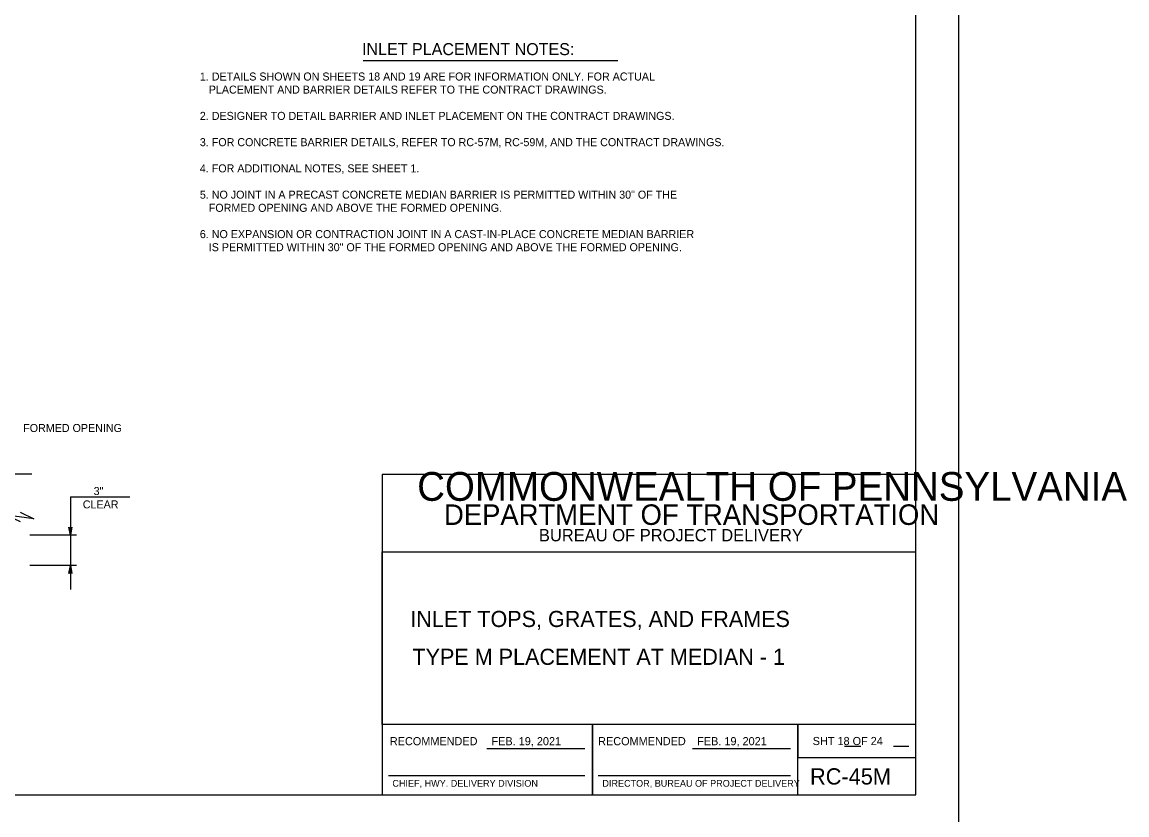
# Model space of a CAD drawing. Extents: x 2087776 to 2104538, y 970919 to 982612.
# Drawn here: x 2100420 to 2101779, y 974842 to 975816 of the extents above; entities that cross this region are included whole.
import ezdxf

# ---------------------------------------------------------------- set-up
doc = ezdxf.new("R2010")
doc.units = 0
doc.layers.add('1', color=7, linetype='Continuous')
doc.layers.add('PLT-BNDY', color=7, linetype='Continuous')

msp = doc.modelspace()

# ---------------------------------------------------------------- linework, layer by layer
at = {"layer": '1'}
for p, q in [((2100839.6, 975768.6), (2101152.9, 975768.6)), ((2100432.2, 975260.5), (2100284.4, 975260.5)), ((2100479.8, 975232.4), (2100479.8, 975118.7)), ((2100479.8, 975232.4), (2100552.7, 975232.4)), ((2100487.1, 975185.5), (2100429.9, 975185.5)), ((2100487.1, 975148), (2100429.9, 975148)), ((2100991.9, 974923.2), (2101112.3, 974923.2)), ((2101244.5, 974923.2), (2101365, 974923.2)), ((2101431.3, 974925.9), (2101451.4, 974925.9)), ((2101491.8, 974925.9), (2101510.6, 974925.9)), ((2100870.8, 974890.2), (2101112.3, 974890.2)), ((2101128.5, 974890.2), (2101365, 974890.2))]:
    msp.add_line(p, q, dxfattribs=at)
for points in [[(2101519.1, 974866.2), (2101519.1, 976716.6), (2098940.4, 976716.6), (2098940.4, 974866.2), (2101519.1, 974866.2), (2101519.1, 974952.7), (2100862.9, 974952.7), (2100862.9, 975164.9), (2101519.1, 975164.9), (2101519.1, 975259.9), (2100862.9, 975259.9), (2100862.9, 974866.2), (2101121.5, 974866.2), (2101121.5, 974952.7), (2101121.5, 974866.2), (2101374.1, 974866.2), (2101374.1, 974952.7), (2101374.1, 974912.3), (2101519.1, 974912.3)], [(2100417.9, 975213.8), (2100434.9, 975205.4), (2100401.6, 975210), (2100417.9, 975202.2)], [(2100479.8, 975185.5), (2100477.9, 975195.3), (2100478.2, 975194.9), (2100478.4, 975194.5), (2100478.8, 975194.3), (2100479.1, 975194.1), (2100479.4, 975194.1), (2100479.8, 975194), (2100480.1, 975194.1), (2100480.4, 975194.1), (2100480.7, 975194.3), (2100481.1, 975194.5), (2100481.3, 975194.9), (2100481.6, 975195.3), (2100479.8, 975185.5), (2100481.3, 975194.9), (2100481.1, 975194.5), (2100479.8, 975185.5), (2100480.7, 975194.3), (2100480.4, 975194.1), (2100479.8, 975185.5), (2100480.1, 975194.1), (2100479.8, 975194), (2100479.8, 975185.5), (2100479.4, 975194.1), (2100479.1, 975194.1), (2100479.8, 975185.5), (2100478.8, 975194.3), (2100478.4, 975194.5), (2100479.8, 975185.5), (2100478.2, 975194.9)], [(2100479.8, 975148), (2100481.6, 975138.2), (2100481.3, 975138.6), (2100481.1, 975138.9), (2100480.7, 975139.1), (2100480.4, 975139.3), (2100480.1, 975139.4), (2100479.8, 975139.4), (2100479.4, 975139.4), (2100479.1, 975139.3), (2100478.8, 975139.1), (2100478.4, 975138.9), (2100478.2, 975138.6), (2100477.9, 975138.2), (2100479.8, 975148), (2100478.2, 975138.6), (2100478.4, 975138.9), (2100479.8, 975148), (2100478.8, 975139.1), (2100479.1, 975139.3), (2100479.8, 975148), (2100479.4, 975139.4), (2100479.8, 975139.4), (2100479.8, 975148), (2100480.1, 975139.4), (2100480.4, 975139.3), (2100479.8, 975148), (2100480.7, 975139.1), (2100481.1, 975138.9), (2100479.8, 975148), (2100481.3, 975138.6)]]:
    msp.add_lwpolyline(points, dxfattribs=at)
at = {"layer": 'PLT-BNDY'}
msp.add_lwpolyline([(2098812.4, 976765.8), (2101571.6, 976765.8), (2101571.6, 974817), (2098812.4, 974817)], close=True, dxfattribs=at)

# ---------------------------------------------------------------- texts
at = {"layer": '1'}
for s, height, p in [('INLET PLACEMENT NOTES:', 14.764, (2100838.3, 975775.4)), ('1. DETAILS SHOWN ON SHEETS 18 AND 19 ARE FOR INFORMATION ONLY. FOR ACTUAL', 9.843, (2100638.9, 975744.2)), ('   PLACEMENT AND BARRIER DETAILS REFER TO THE CONTRACT DRAWINGS.', 9.843, (2100638.9, 975728.1)), ('2. DESIGNER TO DETAIL BARRIER AND INLET PLACEMENT ON THE CONTRACT DRAWINGS.', 9.843, (2100638.9, 975695.8)), ('3. FOR CONCRETE BARRIER DETAILS, REFER TO RC-57M, RC-59M, AND THE CONTRACT DRAWINGS.', 9.843, (2100638.9, 975663.5)), ('4. FOR ADDITIONAL NOTES, SEE SHEET 1.', 9.843, (2100638.9, 975631.3)), ('5. NO JOINT IN A PRECAST CONCRETE MEDIAN BARRIER IS PERMITTED WITHIN 30" OF THE', 9.843, (2100638.9, 975599)), ('   FORMED OPENING AND ABOVE THE FORMED OPENING.', 9.843, (2100638.9, 975582.8)), ('6. NO EXPANSION OR CONTRACTION JOINT IN A CAST-IN-PLACE CONCRETE MEDIAN BARRIER', 9.843, (2100638.9, 975550.5)), ('   IS PERMITTED WITHIN 30" OF THE FORMED OPENING AND ABOVE THE FORMED OPENING.', 9.843, (2100638.9, 975534.4)), ('FORMED OPENING', 9.843, (2100421.7, 975312.2)), ('COMMONWEALTH OF PENNSYLVANIA', 35.379, (2100906.1, 975227.6)), ('3"', 9.84, (2100508.3, 975234.7)), ('CLEAR', 9.84, (2100495, 975218.3)), ('DEPARTMENT OF TRANSPORTATION', 25.211, (2100939.1, 975198)), ('BUREAU OF PROJECT DELIVERY', 15.164, (2101055.8, 975177.8)), ('INLET TOPS, GRATES, AND FRAMES', 19.816, (2100897.6, 975072.5)), ('TYPE M PLACEMENT AT MEDIAN - 1', 19.816, (2100900.3, 975026)), ('RECOMMENDED', 10, (2100872.5, 974927.2)), ('FEB. 19, 2021', 10, (2100997.5, 974927.2)), ('RECOMMENDED', 10, (2101128.6, 974927.2)), ('FEB. 19, 2021', 10, (2101250.4, 974927.2)), ('SHT 18 OF 24', 10, (2101392.4, 974927.4)), ('RC-45M', 20, (2101389.1, 974878.9)), ('CHIEF, HWY. DELIVERY DIVISION', 8.333, (2100875.6, 974876.2)), ('DIRECTOR, BUREAU OF PROJECT DELIVERY', 8.333, (2101133.8, 974876.2))]:
    msp.add_text(s, height=height, dxfattribs=at).set_placement(p)

doc.saveas('drawing.dxf')
